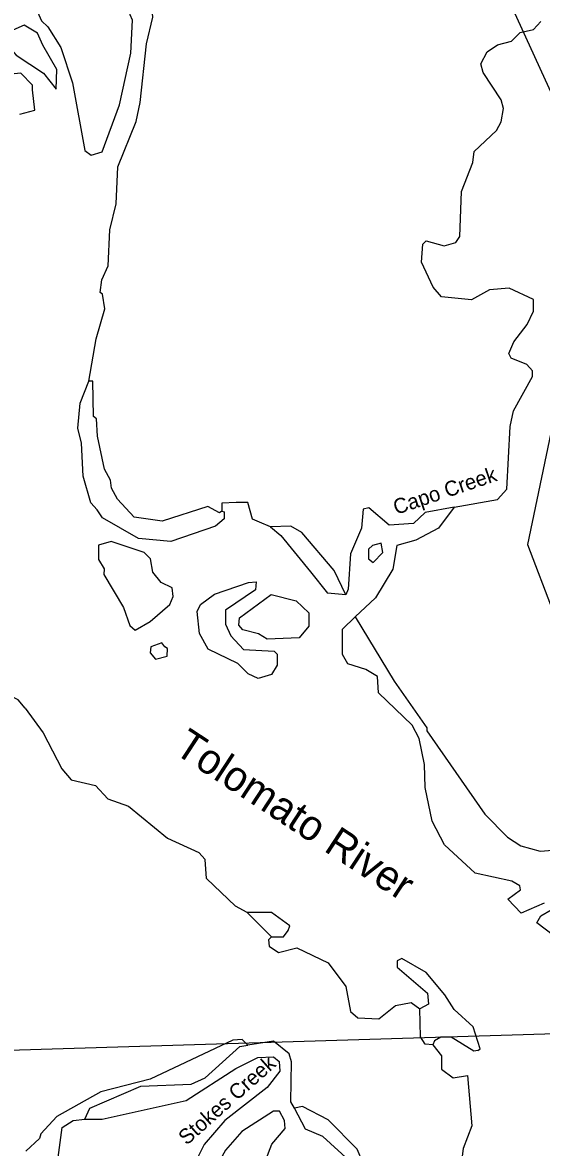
# Model space of a CAD drawing. Extents: x 418523 to 616617, y 1878279 to 2196743.
# Drawn here: x 540495 to 546006, y 2065807 to 2077753 of the extents above; entities that cross this region are included whole.
import ezdxf

# ---------------------------------------------------------------- set-up
doc = ezdxf.new("R2010")
doc.units = 0
for name, color, linetype in [('Level 1', 7, 'Continuous'), ('Level 41', 7, 'Continuous'), ('Level 5', 7, 'Continuous'), ('Level 7', 7, 'Continuous')]:
    doc.layers.add(name, color=color, linetype=linetype)

msp = doc.modelspace()

# ---------------------------------------------------------------- linework, layer by layer
at = {"layer": 'Level 1'}
for p, q in [((545238.447, 2078910.64), (546514.917, 2076113.03)), ((546205.557, 2073871.667), (545856.324, 2072209.807)), ((545856.324, 2072209.807), (546130.932, 2071494.711)), ((537550.563, 2066756.553), (547364.511, 2067054.321))]:
    msp.add_line(p, q, dxfattribs=at)
at = {"layer": 'Level 5'}
for p, q in [((543927.014, 2071676.506), (543735.339, 2071693.804)), ((543892.461, 2071309.806), (544026.301, 2071442.761)), ((543500.072, 2066000.778), (543384.085, 2066226.252))]:
    msp.add_line(p, q, dxfattribs=at)
for points in [[(541336.927, 2075019.532), (541404.115, 2075169.357), (541422.028, 2075552.797), (541489.594, 2075827.665), (541507.536, 2076219.415), (541700.87, 2076702.299), (541743.207, 2076902.244), (541811.915, 2077527.241), (541879.521, 2077810.479), (541815.085, 2078502.596), (541748.821, 2078627.868), (541758.224, 2078961.296), (541958.726, 2079094.021), (542017.048, 2079085.492), (542333.566, 2079001.113), (542492.019, 2079025.596), (542600.59, 2079083.588), (542801.609, 2079366.377), (543336.73, 2079864.826), (543571.099, 2080147.476), (543872.707, 2080613.36), (544082.781, 2081121.195), (544116.936, 2081371.151)], [(545080.46, 2072606.421), (545539.219, 2072688.308), (545639.619, 2072796.362), (545675.145, 2073463.139), (545709.013, 2073629.764), (545910.289, 2073995.915), (545910.489, 2074054.266), (545852.326, 2074121.157), (545685.83, 2074188.367), (545660.989, 2074238.488), (545711.398, 2074363.362), (545853.727, 2074546.308), (545920.875, 2074687.802), (545921.273, 2074812.846), (545663.234, 2074930.406), (545454.76, 2074914.413), (545262.669, 2074806.668), (544946.01, 2074841.026), (544854.636, 2074941.357), (544730.448, 2075208.543), (544747.734, 2075400.218), (544781.214, 2075433.469), (544972.79, 2075382.82), (545097.932, 2075415.742), (545139.841, 2075482.304), (545158.042, 2075957.416), (545275.768, 2076265.496), (545292.826, 2076382.138), (545526.967, 2076606.476), (545577.276, 2076698.01), (545602.744, 2076839.633), (545578.021, 2076931.426), (545387.23, 2077223.821), (545362.548, 2077315.583), (545429.637, 2077440.436), (545538.268, 2077515.1), (545688.45, 2077556.292), (545780.44, 2077647.696), (545922.263, 2077680.588), (545997.553, 2077763.691)], [(540467.321, 2076781.348), (540625.844, 2076822.511), (540601.549, 2077039.356), (540601.718, 2077089.367), (540477.063, 2077214.809), (540301.969, 2077198.726)], [(541200.056, 2073944.594), (541276.519, 2074394.496), (541369.264, 2074710.985), (541344.78, 2074869.439), (541319.799, 2074886.219), (541336.927, 2075019.532)], [(541287.296, 2072577.141), (541220.863, 2072652.361), (541138.415, 2072936.058), (541122.878, 2073286.256), (541081.724, 2073444.77), (541107.579, 2073711.477), (541200.056, 2073944.594)], [(542612.736, 2072564.454), (542637.717, 2072556.044), (542637.489, 2072481.022), (542545.528, 2072406.29), (542069.83, 2072241.101), (541728.142, 2072275.587), (541345.389, 2072493.579), (541287.296, 2072577.141)], [(543129.071, 2072396.056), (543012.528, 2072446.436), (542937.595, 2072480.036), (542888.13, 2072655.269), (542763.088, 2072655.658), (542613.034, 2072647.816), (542612.736, 2072564.454)], [(545080.46, 2072606.421), (544771.824, 2072549.076), (544646.414, 2072432.792), (544387.929, 2072416.939), (544171.77, 2072601.061), (544113.379, 2072584.581), (544096.053, 2072384.546), (543978.436, 2072109.837), (543952.214, 2071734.797), (543927.014, 2071676.506)], [(545080.46, 2072606.421), (544913.021, 2072381.894), (544670.839, 2072257.638), (544470.575, 2072199.935), (544428.069, 2071949.978), (544243.692, 2071642.148), (544026.301, 2071442.761)], [(543129.071, 2072396.056), (543237.115, 2072303.994), (543552.66, 2071919.508), (543735.339, 2071693.804)], [(541691.632, 2071300.332), (541850.314, 2071391.506), (542059.314, 2071574.223), (542092.954, 2071657.486), (542084.911, 2071749.218), (541968.397, 2071807.938), (541877.023, 2071916.63), (541852.499, 2072058.413), (541786.007, 2072125.334), (541436.266, 2072243.194), (541302.754, 2072201.931)], [(541302.754, 2072201.931), (541302.268, 2072051.877), (541360.301, 2071951.646), (541360.102, 2071893.294), (541567.374, 2071542.477), (541633.439, 2071350.543), (541691.632, 2071300.332)], [(546033.809, 2068401.746), (545791.696, 2068294.16), (545650.47, 2068444.702), (545784.181, 2068544.286), (545775.97, 2068585.997), (545692.777, 2068636.277), (545301.256, 2068720.916), (544977.123, 2069022.11), (544844.554, 2069272.625), (544770.665, 2069631.353), (544763.11, 2069873.109), (544705.673, 2070148.406), (544631.099, 2070290.378), (544273.744, 2070633.313), (544265.999, 2070808.417), (544141.185, 2070883.868), (543949.639, 2070942.847), (543891.616, 2071043.079), (543892.461, 2071309.806)], [(541907.363, 2070991.167), (542032.545, 2071024.119), (542032.804, 2071107.481), (542007.862, 2071124.221), (541974.641, 2071166.032), (541857.809, 2071124.71)], [(541857.809, 2071124.71), (541849.24, 2071058.048), (541907.363, 2070991.167)], [(540521.833, 2070470.489), (540447.099, 2070562.451), (540288.974, 2070638.001)], [(540521.833, 2070470.489), (540712.722, 2070211.445), (540911.554, 2069827.317), (541011.199, 2069710.275), (541269.436, 2069651.106), (541402.362, 2069508.924), (541618.879, 2069433.215), (542034.585, 2069090.051), (542367.546, 2068938.91), (542433.979, 2068863.659)], [(542882.31, 2068303.68), (542757.496, 2068370.76), (542450.004, 2068663.554), (542433.979, 2068863.659)], [(546132.739, 2068059.628), (545958.102, 2068193.599), (546000.042, 2068268.501), (546217.184, 2068392.827)], [(543139.922, 2068044.406), (543264.974, 2068043.977), (543315.184, 2068110.509), (543332.024, 2068160.491), (543140.736, 2068302.832), (542882.31, 2068303.68)], [(543139.922, 2068044.406), (543106.452, 2068011.155), (543114.593, 2067944.433), (543214.397, 2067877.412), (543406.3, 2067926.806), (543739.231, 2067767.335), (543930.15, 2067516.631), (543979.317, 2067249.705), (544054.12, 2067182.743), (544279.165, 2067173.686), (544454.687, 2067314.851), (544621.549, 2067347.644), (544713.013, 2067280.653)], [(544523.008, 2067814.805), (544472.927, 2067789.963), (544472.699, 2067723.271), (544796.902, 2067447.088), (544804.884, 2067330.386), (544713.013, 2067280.653)], [(545328.476, 2066836.798), (545353.517, 2066853.409), (545279.27, 2067087.054), (545079.782, 2067271.106), (544980.266, 2067429.83), (544780.947, 2067663.903), (544523.008, 2067814.805)], [(545328.476, 2066836.798), (545286.755, 2066828.598), (545045.497, 2066979.469), (544937.124, 2066979.798), (544870.304, 2066938.346), (544853.494, 2066896.725)], [(541157.887, 2066108.476), (541208.295, 2066225.019), (541750.903, 2066456.671), (542284.494, 2066479.947), (542434.777, 2066546.151), (542802.659, 2066878.392), (542886.089, 2066894.804)], [(543384.085, 2066226.252), (543342.633, 2066293.073), (543352.334, 2066718.205), (543327.622, 2066801.666), (543161.315, 2066935.568), (542886.089, 2066894.804)], [(544853.494, 2066896.725), (544944.809, 2066779.723), (544944.352, 2066637.999), (545069.097, 2066545.878), (545219.219, 2066570.401)], [(541157.887, 2066108.476), (541341.281, 2066107.887), (542233.927, 2066305.042), (542760.222, 2066645.106), (542994.035, 2066761.061), (543160.759, 2066768.844), (543218.951, 2066718.663), (543226.994, 2066618.591), (543093.024, 2066443.955), (542641.721, 2066095.291), (542424.131, 2065837.582), (542357.013, 2065704.398), (542355.611, 2065270.907), (542430.057, 2065095.614), (542554.514, 2064911.791), (543070.064, 2064509.976)], [(545219.219, 2066570.401), (545267.512, 2066036.707), (545175.024, 2065795.241), (545132.27, 2065461.951), (545248.328, 2065261.488), (545422.934, 2065127.546), (545581.289, 2065110.357), (545606.139, 2065068.576), (545580.831, 2064976.974), (545539.12, 2064960.433)], [(543283.357, 2066009.836), (543275.285, 2066093.238), (543225.592, 2066193.43), (543158.9, 2066193.629), (542824.768, 2065978), (542649.048, 2065778.483), (542540.019, 2065578.767), (542538.787, 2065203.627), (542571.899, 2065128.506), (542704.795, 2064978.024), (542896.202, 2064877.333), (543037.855, 2064860.204)], [(540872.431, 2065701.028), (540914.895, 2066017.651), (541031.922, 2066092.56), (541156.993, 2066108.893)], [(543037.855, 2064860.204), (543063.094, 2064926.826), (542997.506, 2065268.814), (543014.961, 2065510.541), (543141.088, 2065843.57), (543283.357, 2066009.836)], [(544081.887, 2065465.361), (543965.83, 2065665.824), (543683.208, 2065925.168), (543500.072, 2066000.778)]]:
    msp.add_lwpolyline(points, dxfattribs=at)
for points in [[(541526.363, 2076877.951), (541644.864, 2077427.756), (541662.677, 2077777.826), (541637.865, 2077836.276), (541573.459, 2078545.064), (541531.848, 2078561.864), (541473.358, 2078520.382), (541322.619, 2078312.466), (541097.146, 2078196.511), (540813.422, 2078097.385), (540663.04, 2077997.841), (540629.431, 2077922.908), (540695.636, 2077772.656), (540762.099, 2077705.744), (540903.126, 2077488.541), (541026.937, 2077112.972), (541158.004, 2076395.626), (541224.527, 2076345.405), (541341.339, 2076378.357), (541526.363, 2076877.951)], [(540361.821, 2077657.029), (540352.934, 2077490.335), (540427.698, 2077406.713), (540718.818, 2077214.021), (540851.674, 2077046.869), (540860.7, 2077255.244), (540711.462, 2077514.169), (540653.528, 2077639.411), (540512.073, 2077723.232), (540361.821, 2077657.029)], [(544219.894, 2072017.347), (544320.284, 2072125.401), (544303.941, 2072225.503), (544212.139, 2072200.781), (544170.329, 2072159.231), (544170.001, 2072059.198), (544219.894, 2072017.347)], [(542998.772, 2070787.523), (542890.568, 2070837.903), (542782.554, 2070946.635), (542466.263, 2071097.736), (542375.118, 2071264.759), (542350.852, 2071498.245), (542384.431, 2071573.176), (542534.843, 2071681.061), (542893.728, 2071804.928), (542977.089, 2071812.999), (542968.491, 2071729.666), (542651.029, 2071513.938), (542650.542, 2071363.884), (542708.465, 2071238.671), (542841.392, 2071096.5), (543166.449, 2071078.772), (543199.691, 2071045.332), (543199.303, 2070928.619), (543140.624, 2070828.746), (542998.772, 2070787.523)], [(543091.845, 2071204.055), (543000.342, 2071262.696), (542833.747, 2071304.935), (542792.225, 2071355.086), (542800.794, 2071430.077), (543135.056, 2071679.097), (543401.594, 2071611.518), (543534.579, 2071486.046), (543534.132, 2071344.333), (543433.662, 2071219.609), (543091.845, 2071204.055)]]:
    msp.add_lwpolyline(points, close=True, dxfattribs=at)
at = {"layer": 'Level 7'}
msp.add_line((543139.922, 2068044.406), (542882.31, 2068303.68), dxfattribs=at)
for points in [[(542612.736, 2072564.454), (542587.696, 2072547.873), (542462.852, 2072614.964), (541978.854, 2072458.175), (541678.876, 2072500.802), (541504.429, 2072693.126), (541438.094, 2072810.068), (541430.053, 2072893.43), (541363.719, 2073010.362), (541289.84, 2073360.721), (541282.116, 2073544.155), (541248.834, 2073569.295), (541241.747, 2073944.435), (541200.056, 2073944.594)], [(543927.014, 2071676.506), (543802.816, 2071935.361), (543462.329, 2072336.617), (543345.816, 2072403.668), (543129.071, 2072396.056)], [(544026.301, 2071442.761), (544440.894, 2070757.838), (544789.393, 2070264.849), (544789.294, 2070231.508), (545403.315, 2069345.822), (545644.286, 2069103.279), (545785.711, 2069011.118), (545993.927, 2068952.079), (546260.753, 2068976.242), (546427.616, 2069009.025), (546544.745, 2069142.049), (546737.722, 2069524.871), (546822.187, 2069866.401), (546790.734, 2070450.045), (546765.793, 2070466.815), (546633.979, 2070950.746), (546560.449, 2071409.476), (546577.476, 2071517.82)], [(544853.494, 2066896.725), (544770.132, 2066905.324), (544720.379, 2066980.516), (544713.013, 2067280.653)], [(542886.089, 2066894.804), (542827.927, 2066953.355), (542727.855, 2066945.343), (541851.204, 2066531.374), (541325.554, 2066399.685), (540857.869, 2066134.463), (540690.529, 2065951.616), (540673.69, 2065901.636), (540531.549, 2065768.711)], [(544081.887, 2065465.361), (544106.967, 2065490.301), (544107.484, 2065648.696), (544049.589, 2065790.608), (543742.156, 2066100.033), (543467.507, 2066242.664), (543384.085, 2066226.252)]]:
    msp.add_lwpolyline(points, dxfattribs=at)

# ---------------------------------------------------------------- texts
at = {"layer": 'Level 41'}
for s, height, rotation, p in [('Capo Creek', 160, 18.636525, (544463.541, 2072524.148)), ('Tolomato River', 320, 326.8467445, (542090.074, 2070002.911)), ('Stokes Creek', 160, 41.6476917, (542238.234, 2065824.17))]:
    msp.add_text(s, height=height, rotation=rotation, dxfattribs=at).set_placement(p)

doc.saveas('drawing.dxf')
